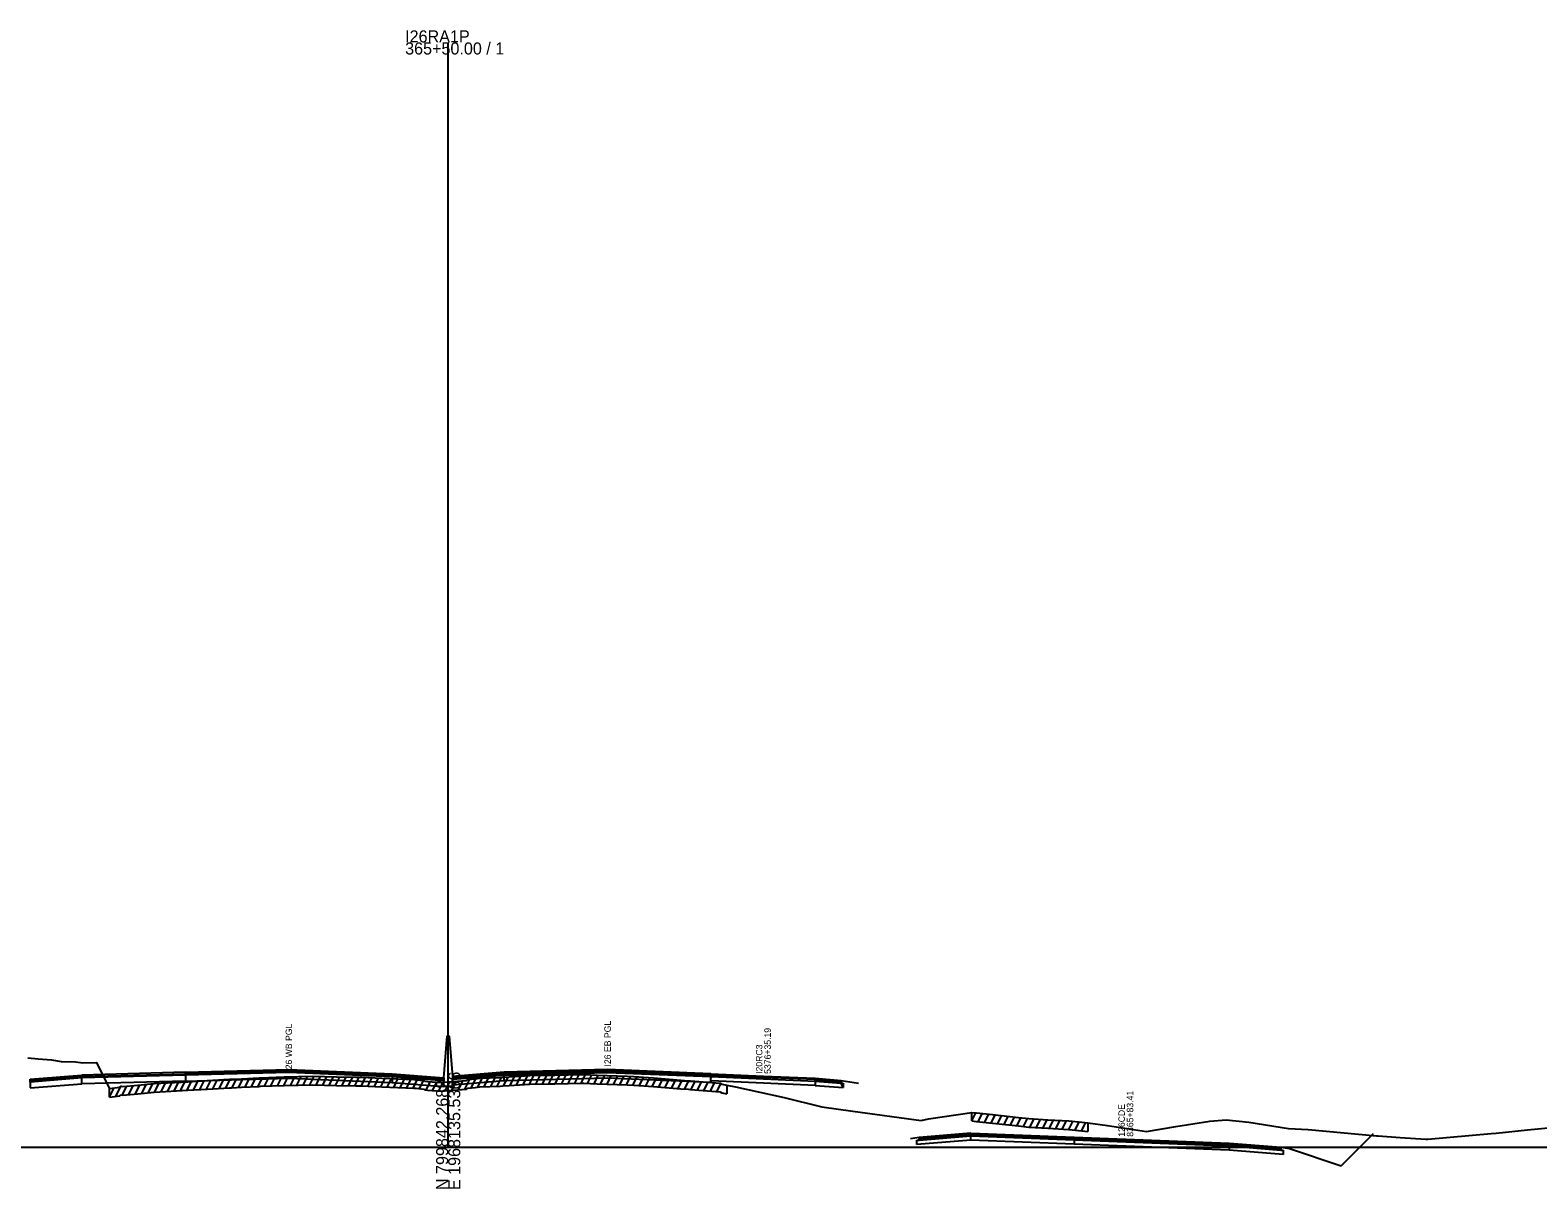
# Model space of a CAD drawing. Extents: x 1017 to 19997, y -1947 to 50737.
# Drawn here: x 14503 to 14852.9, y 15490.3 to 15759.1 of the extents above; entities that cross this region are included whole.
import ezdxf

# ---------------------------------------------------------------- set-up
doc = ezdxf.new("R2010")
doc.units = 0
for name, color, linetype in [('RD_GPK_XS_Cell', 7, 'Continuous'), ('RD_XS_Base', 7, 'Continuous'), ('RD_XS_ExGround', 7, 'Continuous'), ('RD_XS_ExPaveRet', 7, 'Continuous'), ('RD_XS_Greenside', 7, 'Continuous'), ('RD_XS_MedBWall', 7, 'Continuous'), ('RD_XS_Pave', 7, 'Continuous'), ('RD_XS_PaveOvlay', 7, 'Continuous'), ('RD_XS_TieSlope', 7, 'Continuous'), ('RD_XS_TX_Notes', 7, 'Continuous')]:
    doc.layers.add(name, color=color, linetype=linetype)

msp = doc.modelspace()

# ---------------------------------------------------------------- linework, layer by layer
at = {"layer": 'RD_GPK_XS_Cell'}
for p, q in [((14600, 15500), (14600, 15756.23)), ((14000, 15500), (14600, 15500)), ((14600, 15500), (15200, 15500))]:
    msp.add_line(p, q, dxfattribs=at)
at = {"layer": 'RD_XS_Base'}
for points in [[(14539.05, 15516.65), (14539.05, 15515.31)], [(14599, 15515.38), (14587, 15516.32)], [(14587, 15516.32), (14587, 15514.98)], [(14613, 15515.32), (14613, 15516.66)], [(14660.95, 15514.99), (14660.95, 15516.33)], [(14503, 15515.07), (14503, 15513.73)], [(14503, 15513.73), (14515, 15514.69)], [(14515, 15514.69), (14515, 15516.03)], [(14539.05, 15515.31), (14515, 15514.69)], [(14539.05, 15515.31), (14563, 15515.95), (14587, 15514.98)], [(14587, 15514.98), (14599, 15514.04)], [(14599, 15514.04), (14599, 15515.38)], [(14601, 15514.38), (14601, 15515.72)], [(14613, 15515.32), (14601, 15514.38)], [(14660.95, 15514.99), (14637, 15515.95), (14613, 15515.32)], [(14660.95, 15515.01), (14660.95, 15516.01)], [(14661, 15514.98), (14660.95, 15514.99)], [(14685.2, 15514.31), (14673.2, 15514.79), (14661, 15515.36)], [(14685.2, 15515.31), (14685.2, 15514.31)], [(14691.7, 15513.79), (14691.2, 15514.83), (14685.2, 15515.31)], [(14685.2, 15515.31), (14691.2, 15514.83), (14691.7, 15514.79)], [(14685.2, 15514.31), (14691.7, 15513.79)], [(14691.7, 15514.79), (14691.7, 15513.79)], [(14708.77, 15501.58), (14709.27, 15501.62), (14721.27, 15502.59)], [(14721.27, 15501.59), (14721.27, 15502.59)], [(14721.27, 15501.59), (14708.77, 15500.58)], [(14708.77, 15500.58), (14708.77, 15501.58)], [(14781.28, 15499.26), (14757.28, 15500.19), (14721.27, 15501.59)], [(14745.28, 15501.66), (14745.28, 15500.66)], [(14781.28, 15499.26), (14757.28, 15500.19), (14745.28, 15500.66)], [(14781.28, 15500.26), (14781.28, 15499.26)], [(14781.28, 15500.26), (14793.28, 15499.31), (14793.78, 15499.27)], [(14793.78, 15498.27), (14781.28, 15499.26)], [(14793.78, 15499.27), (14793.78, 15498.27)]]:
    msp.add_lwpolyline(points, dxfattribs=at)
at = {"layer": 'RD_XS_ExGround'}
msp.add_lwpolyline([(14502.45, 15520.7), (14504.86, 15520.49), (14507.93, 15520.21), (14510.2, 15519.88), (14513.53, 15519.73), (14515.21, 15519.52), (14518.4, 15519.59), (14520.77, 15514.75), (14521.36, 15513.57), (14523.82, 15513.89), (14524.08, 15514.14), (14524.5, 15514.03), (14527.96, 15514.35), (14531.73, 15514.71), (14539.59, 15515.16), (14544.09, 15515.4), (14549.24, 15515.71), (14549.7, 15515.73), (14552.04, 15515.86), (14556.09, 15516.08), (14556.44, 15516.09), (14561.93, 15516.26), (14568.47, 15516.43), (14574.09, 15516.3), (14578.57, 15516.23), (14579.88, 15516.22), (14584.58, 15515.99), (14586.42, 15515.89), (14592.02, 15515.66), (14592.57, 15515.62), (14594.34, 15515.42), (14594.59, 15515.25), (14595.18, 15515.2), (14598.34, 15514.99), (14600, 15515.13), (14601.05, 15515.22), (14603.13, 15515.35), (14604.27, 15515.41), (14604.54, 15515.66), (14606.23, 15515.83), (14607.32, 15515.95), (14612.04, 15516.14), (14612.64, 15516.17), (14614.13, 15516.26), (14618.95, 15516.56), (14623.49, 15516.65), (14624.36, 15516.66), (14624.71, 15516.67), (14630.93, 15516.84), (14631.49, 15516.81), (14634.57, 15516.67), (14641.56, 15516.43), (14643.11, 15516.37), (14647.64, 15516.02), (14653.98, 15515.53), (14655.75, 15515.39), (14656.27, 15515.35), (14663.13, 15514.79), (14663.53, 15514.56), (14664.65, 15514.38), (14666.68, 15513.94), (14677.96, 15511.5), (14686.72, 15509.32), (14693.95, 15508.34), (14709.79, 15506.18), (14711.5, 15506.53), (14721.51, 15508.05), (14722.59, 15507.92), (14726.35, 15507.53), (14732.36, 15506.89), (14734.76, 15506.61), (14739.19, 15506.34), (14744.01, 15506.05), (14747.09, 15505.75), (14748.46, 15505.61), (14753.05, 15504.96), (14762.07, 15503.58), (14768.88, 15504.78), (14776.8, 15506), (14780.57, 15506.34), (14785.82, 15505.75), (14795, 15504.3), (14799.6, 15504.07), (14815.48, 15502.62), (14815.81, 15502.61), (14820.98, 15502.25), (14826.92, 15501.83), (14827.35, 15501.82), (14842.08, 15503.17), (14843.21, 15503.22), (14850.5, 15503.99), (14869.95, 15505.85)], dxfattribs=at)
at = {"layer": 'RD_XS_ExPaveRet'}
for p, q in [((14558.86, 15514.16), (14559.87, 15516.2)), ((14560.36, 15514.21), (14561.37, 15516.24)), ((14561.86, 15514.26), (14562.87, 15516.28)), ((14563.36, 15514.3), (14564.37, 15516.32)), ((14564.86, 15514.34), (14565.87, 15516.36)), ((14566.36, 15514.37), (14567.37, 15516.4)), ((14567.86, 15514.41), (14568.86, 15516.42)), ((14569.36, 15514.41), (14570.35, 15516.39)), ((14570.86, 15514.37), (14571.85, 15516.35)), ((14572.36, 15514.34), (14573.35, 15516.32)), ((14573.86, 15514.31), (14574.85, 15516.29)), ((14575.36, 15514.28), (14576.35, 15516.27)), ((14576.86, 15514.26), (14577.85, 15516.24)), ((14578.36, 15514.23), (14579.35, 15516.22)), ((14612.86, 15514.18), (14613.89, 15516.24)), ((14614.36, 15514.27), (14615.39, 15516.34)), ((14615.86, 15514.37), (14616.89, 15516.43)), ((14617.36, 15514.46), (14618.39, 15516.53)), ((14618.86, 15514.56), (14619.87, 15516.58)), ((14620.36, 15514.59), (14621.37, 15516.61)), ((14621.86, 15514.62), (14622.87, 15516.64)), ((14623.36, 15514.64), (14624.37, 15516.66)), ((14624.86, 15514.67), (14625.87, 15516.7)), ((14626.36, 15514.71), (14627.37, 15516.74)), ((14627.86, 15514.75), (14628.87, 15516.78)), ((14629.36, 15514.79), (14630.37, 15516.82)), ((14630.86, 15514.83), (14631.84, 15516.8)), ((14632.36, 15514.77), (14633.33, 15516.73)), ((14633.86, 15514.7), (14634.84, 15516.66)), ((14635.36, 15514.64), (14636.34, 15516.61)), ((14636.86, 15514.59), (14637.84, 15516.56)), ((14638.36, 15514.54), (14639.34, 15516.5)), ((14639.86, 15514.49), (14640.84, 15516.45)), ((14641.36, 15514.43), (14642.34, 15516.4)), ((14642.86, 15514.38), (14643.82, 15516.32)), ((14644.36, 15514.28), (14645.32, 15516.2)), ((14521.36, 15511.57), (14522.43, 15513.71)), ((14521.36, 15511.57), (14521.36, 15513.57)), ((14522.86, 15511.77), (14524.01, 15514.08)), ((14524.36, 15512.07), (14525.38, 15514.11)), ((14525.86, 15512.16), (14526.91, 15514.25)), ((14527.36, 15512.3), (14528.41, 15514.39)), ((14527.96, 15512.35), (14531.73, 15512.71)), ((14528.86, 15512.44), (14529.91, 15514.54)), ((14530.36, 15512.58), (14531.41, 15514.68)), ((14531.73, 15512.71), (14539.59, 15513.16)), ((14531.86, 15512.72), (14532.89, 15514.78)), ((14533.36, 15512.8), (14534.39, 15514.86)), ((14534.86, 15512.89), (14535.89, 15514.95)), ((14536.36, 15512.97), (14537.39, 15515.03)), ((14537.86, 15513.06), (14538.89, 15515.12)), ((14539.36, 15513.14), (14540.38, 15515.2)), ((14539.59, 15513.16), (14544.09, 15513.4)), ((14540.86, 15513.22), (14541.88, 15515.28)), ((14542.36, 15513.31), (14543.38, 15515.36)), ((14543.86, 15513.39), (14544.89, 15515.45)), ((14544.09, 15513.4), (14549.24, 15513.71)), ((14545.36, 15513.48), (14546.39, 15515.54)), ((14546.86, 15513.56), (14547.89, 15515.63)), ((14548.36, 15513.65), (14549.39, 15515.71)), ((14549.24, 15513.71), (14549.7, 15513.73)), ((14549.7, 15513.73), (14552.04, 15513.86)), ((14549.86, 15513.74), (14550.88, 15515.8)), ((14551.36, 15513.82), (14552.38, 15515.88)), ((14552.04, 15513.86), (14556.09, 15514.08)), ((14552.86, 15513.9), (14553.88, 15515.96)), ((14554.36, 15513.98), (14555.38, 15516.04)), ((14555.86, 15514.07), (14556.87, 15516.1)), ((14556.09, 15514.08), (14556.44, 15514.09)), ((14556.44, 15514.09), (14561.93, 15514.26)), ((14557.36, 15514.12), (14558.37, 15516.15)), ((14561.93, 15514.26), (14568.47, 15514.43)), ((14568.47, 15514.43), (14574.09, 15514.3)), ((14574.09, 15514.3), (14578.57, 15514.23)), ((14578.57, 15514.23), (14579.88, 15514.22)), ((14579.86, 15514.22), (14580.83, 15516.17)), ((14579.88, 15514.22), (14584.58, 15513.99)), ((14581.36, 15514.14), (14582.33, 15516.1)), ((14582.86, 15514.07), (14583.83, 15516.02)), ((14584.36, 15514), (14585.33, 15515.95)), ((14584.58, 15513.99), (14586.42, 15513.89)), ((14585.86, 15513.92), (14586.83, 15515.87)), ((14586.42, 15513.89), (14592.02, 15513.66)), ((14587.36, 15513.85), (14588.34, 15515.81)), ((14588.86, 15513.79), (14589.84, 15515.75)), ((14590.36, 15513.73), (14591.34, 15515.69)), ((14591.86, 15513.67), (14592.82, 15515.59)), ((14592.02, 15513.66), (14592.57, 15513.62)), ((14592.57, 15513.62), (14594.34, 15513.42)), ((14593.36, 15513.53), (14594.3, 15515.42)), ((14594.34, 15513.42), (14594.59, 15513.25)), ((14594.59, 15513.25), (14595.18, 15513.2)), ((14594.86, 15513.23), (14595.82, 15515.16)), ((14595.18, 15513.2), (14598.34, 15512.99)), ((14596.36, 15513.12), (14597.32, 15515.06)), ((14597.86, 15513.03), (14598.86, 15515.04)), ((14598.34, 15512.99), (14600, 15513.13)), ((14599.36, 15513.08), (14600.4, 15515.17)), ((14600, 15513.13), (14601.05, 15513.22)), ((14600.86, 15513.21), (14601.89, 15515.27)), ((14601.05, 15513.22), (14603.13, 15513.35)), ((14602.36, 15513.3), (14603.39, 15515.36)), ((14603.13, 15513.35), (14604.27, 15513.41)), ((14603.86, 15513.39), (14605.02, 15515.71)), ((14604.27, 15513.41), (14604.54, 15513.66)), ((14604.54, 15513.66), (14606.23, 15513.83)), ((14605.36, 15513.74), (14606.41, 15515.85)), ((14606.23, 15513.83), (14607.32, 15513.95)), ((14606.86, 15513.9), (14607.89, 15515.98)), ((14607.32, 15513.95), (14612.04, 15514.14)), ((14608.36, 15513.99), (14609.38, 15516.03)), ((14609.86, 15514.05), (14610.88, 15516.09)), ((14611.36, 15514.11), (14612.38, 15516.15)), ((14612.04, 15514.14), (14612.64, 15514.17)), ((14612.64, 15514.17), (14614.13, 15514.26)), ((14614.13, 15514.26), (14618.95, 15514.56)), ((14618.95, 15514.56), (14623.49, 15514.65)), ((14623.49, 15514.65), (14624.36, 15514.66)), ((14624.36, 15514.66), (14624.71, 15514.67)), ((14624.71, 15514.67), (14630.93, 15514.84)), ((14630.93, 15514.84), (14631.49, 15514.81)), ((14631.49, 15514.81), (14634.57, 15514.67)), ((14634.57, 15514.67), (14641.56, 15514.43)), ((14641.56, 15514.43), (14643.11, 15514.37)), ((14643.11, 15514.37), (14647.64, 15514.02)), ((14645.86, 15514.16), (14646.82, 15516.08)), ((14647.36, 15514.04), (14648.32, 15515.97)), ((14647.64, 15514.02), (14653.98, 15513.53)), ((14648.86, 15513.92), (14649.82, 15515.85)), ((14650.36, 15513.81), (14651.32, 15515.73)), ((14651.86, 15513.69), (14652.82, 15515.62)), ((14653.36, 15513.57), (14654.32, 15515.5)), ((14653.98, 15513.53), (14655.75, 15513.39)), ((14654.86, 15513.46), (14655.82, 15515.38)), ((14655.75, 15513.39), (14656.27, 15513.35)), ((14656.27, 15513.35), (14663.13, 15512.79)), ((14656.36, 15513.34), (14657.32, 15515.26)), ((14657.86, 15513.22), (14658.82, 15515.14)), ((14659.36, 15513.1), (14660.32, 15515.02)), ((14660.86, 15512.98), (14661.82, 15514.9)), ((14662.36, 15512.85), (14663.28, 15514.7)), ((14663.13, 15512.79), (14663.53, 15512.56)), ((14664.65, 15514.38), (14664.65, 15512.38)), ((14521.36, 15511.57), (14523.82, 15511.89)), ((14523.82, 15511.89), (14524.08, 15512.14)), ((14524.08, 15512.14), (14524.5, 15512.03)), ((14524.5, 15512.03), (14527.96, 15512.35)), ((14663.53, 15512.56), (14664.65, 15512.38)), ((14721.51, 15506.05), (14721.51, 15508.05)), ((14721.51, 15506.05), (14722.45, 15507.94)), ((14721.51, 15506.05), (14722.59, 15505.92)), ((14722.59, 15505.92), (14726.35, 15505.53)), ((14723.01, 15505.88), (14723.96, 15507.78)), ((14724.51, 15505.72), (14725.46, 15507.63)), ((14726.01, 15505.57), (14726.96, 15507.47)), ((14727.51, 15505.41), (14728.46, 15507.31)), ((14729.01, 15505.25), (14729.96, 15507.15)), ((14730.51, 15505.09), (14731.46, 15506.99)), ((14732.01, 15504.93), (14732.96, 15506.82)), ((14733.51, 15504.76), (14734.45, 15506.65)), ((14735.01, 15504.6), (14735.98, 15506.54)), ((14736.51, 15504.5), (14737.48, 15506.44)), ((14738.01, 15504.41), (14738.98, 15506.35)), ((14739.51, 15504.32), (14740.48, 15506.26)), ((14741.01, 15504.23), (14741.98, 15506.17)), ((14742.51, 15504.14), (14743.48, 15506.08)), ((14744.01, 15504.05), (14744.96, 15505.96)), ((14745.51, 15503.9), (14746.46, 15505.81)), ((14726.35, 15505.53), (14732.36, 15504.89)), ((14732.36, 15504.89), (14734.76, 15504.61)), ((14734.76, 15504.61), (14739.19, 15504.34)), ((14739.19, 15504.34), (14744.01, 15504.05)), ((14744.01, 15504.05), (14747.09, 15503.75)), ((14747.01, 15503.75), (14747.96, 15505.66)), ((14747.09, 15503.75), (14748.46, 15503.61)), ((14748.46, 15505.61), (14748.46, 15503.61))]:
    msp.add_line(p, q, dxfattribs=at)
at = {"layer": 'RD_XS_Greenside'}
for points in [[(14691.2, 15515.47), (14695.2, 15514.83)], [(14709.27, 15502.25), (14707.27, 15501.93)], [(14793.28, 15499.95), (14795.28, 15499.63)], [(14795.28, 15499.63), (14807.28, 15495.64)]]:
    msp.add_lwpolyline(points, dxfattribs=at)
at = {"layer": 'RD_XS_MedBWall'}
for points in [[(14599, 15516.04), (14599.75, 15525.71), (14600.25, 15525.71), (14601, 15516.37)], [(14601, 15516.37), (14601, 15514.04)], [(14599, 15514.04), (14599, 15516.04)], [(14601, 15514.04), (14599, 15514.04)]]:
    msp.add_lwpolyline(points, dxfattribs=at)
at = {"layer": 'RD_XS_Pave'}
for points in [[(14503, 15515.41), (14515, 15516.37)], [(14515, 15516.37), (14539.05, 15516.99)], [(14539.05, 15516.65), (14515, 15516.03)], [(14515, 15516.03), (14515, 15516.37)], [(14587, 15516.32), (14563, 15517.29), (14539.05, 15516.65)], [(14539.05, 15516.99), (14539.05, 15516.65)], [(14587, 15516.66), (14587, 15516.32)], [(14587, 15516.66), (14599, 15515.72)], [(14613, 15517), (14601, 15516.06)], [(14601, 15515.72), (14613, 15516.66)], [(14660.95, 15516.67), (14637, 15517.62), (14613, 15517)], [(14613, 15516.66), (14637, 15517.29), (14660.95, 15516.33)], [(14613, 15516.66), (14613, 15517)], [(14660.95, 15516.67), (14661, 15516.66)], [(14660.95, 15516.33), (14660.95, 15516.67)], [(14660.95, 15516.35), (14660.95, 15516.01)], [(14661, 15516.32), (14660.95, 15516.33)], [(14685.2, 15515.63), (14673.2, 15516.11), (14661, 15516.68)], [(14661, 15516.66), (14661, 15516.32)], [(14661, 15516.36), (14673.2, 15515.79), (14685.2, 15515.31)], [(14515, 15516.03), (14503, 15515.07)], [(14503, 15515.07), (14503, 15515.41)], [(14599, 15515.72), (14599, 15515.38)], [(14601, 15516.06), (14601, 15515.72)], [(14685.2, 15515.31), (14685.2, 15515.63)], [(14685.2, 15515.63), (14691.2, 15515.15)], [(14691.2, 15514.83), (14685.2, 15515.31)], [(14691.2, 15515.15), (14691.2, 15514.83)], [(14709.27, 15501.94), (14721.27, 15502.91)], [(14721.27, 15502.59), (14709.27, 15501.62)], [(14781.28, 15500.58), (14757.28, 15501.51), (14721.27, 15502.91)], [(14721.27, 15502.91), (14721.27, 15502.59)], [(14721.27, 15502.59), (14757.28, 15501.19), (14781.28, 15500.26)], [(14709.27, 15501.62), (14709.27, 15501.94)], [(14781.28, 15500.58), (14757.28, 15501.51), (14745.28, 15501.98)], [(14745.28, 15501.98), (14745.28, 15501.66)], [(14745.28, 15501.66), (14757.28, 15501.19), (14781.28, 15500.26)], [(14781.28, 15500.26), (14781.28, 15500.58)], [(14781.28, 15500.58), (14793.28, 15499.63)], [(14793.28, 15499.31), (14781.28, 15500.26)], [(14793.28, 15499.63), (14793.28, 15499.31)]]:
    msp.add_lwpolyline(points, dxfattribs=at)
at = {"layer": 'RD_XS_PaveOvlay'}
for points in [[(14503, 15515.75), (14515, 15516.71)], [(14539.05, 15517.33), (14515, 15516.71)], [(14515, 15516.71), (14515, 15516.37)], [(14539.05, 15517.33), (14563, 15517.96), (14587, 15517)], [(14587, 15516.66), (14563, 15517.62), (14539.05, 15516.99)], [(14539.05, 15516.99), (14539.05, 15517.33)], [(14587, 15517), (14587, 15516.66)], [(14587, 15517), (14599, 15516.04)], [(14613, 15517.33), (14601, 15516.37)], [(14601, 15516.37), (14601, 15516.06)], [(14660.95, 15517), (14637, 15517.96), (14613, 15517.33)], [(14613, 15517), (14613, 15517.33)], [(14660.95, 15517), (14661, 15517)], [(14660.95, 15516.67), (14660.95, 15517)], [(14660.95, 15516.67), (14660.95, 15516.35)], [(14661, 15516.66), (14661, 15517)], [(14661, 15517), (14673.2, 15516.42), (14685.2, 15515.95)], [(14503, 15515.41), (14503, 15515.75)], [(14599, 15516.04), (14599, 15515.72)], [(14685.2, 15515.95), (14685.2, 15515.63)], [(14685.2, 15515.95), (14691.2, 15515.47)], [(14691.2, 15515.47), (14691.2, 15515.15)], [(14721.27, 15503.23), (14709.27, 15502.25)], [(14709.27, 15502.25), (14709.27, 15501.94)], [(14721.27, 15503.23), (14757.28, 15501.83), (14781.28, 15500.89)], [(14721.27, 15502.91), (14721.27, 15503.23)], [(14745.28, 15502.29), (14757.28, 15501.83), (14781.28, 15500.89)], [(14745.28, 15501.98), (14745.28, 15502.29)], [(14781.28, 15500.89), (14781.28, 15500.58)], [(14781.28, 15500.89), (14793.28, 15499.95)], [(14793.28, 15499.95), (14793.28, 15499.63)]]:
    msp.add_lwpolyline(points, dxfattribs=at)
at = {"layer": 'RD_XS_TieSlope'}
msp.add_lwpolyline([(14807.28, 15495.64), (14814.78, 15503.15)], dxfattribs=at)

# ---------------------------------------------------------------- texts
at = {"layer": 'RD_GPK_XS_Cell'}
for s, p in [('I26RA1P', (14590, 15756.23)), ('365+50.00 / 1', (14590, 15753.43))]:
    msp.add_text(s, height=2.8, dxfattribs=at).set_placement(p)
for s, p in [('E 1968135.5366', (14602.8, 15490)), ('N 799842.2682', (14600, 15490))]:
    msp.add_text(s, height=2.8, rotation=90, dxfattribs=at).set_placement(p)
at = {"layer": 'RD_XS_TX_Notes'}
for s, p in [('I26 WB PGL', (14563.75, 15517.47)), ('I26 EB PGL', (14637.75, 15518.69)), (' 5376+35.19', (14674.88, 15516.42)), (' I20RC3', (14672.92, 15516.42)), (' 8365+83.41', (14759, 15501.83)), (' 126CDE', (14757.05, 15501.83))]:
    msp.add_text(s, height=1.5, rotation=90, dxfattribs=at).set_placement(p)

doc.saveas('drawing.dxf')
